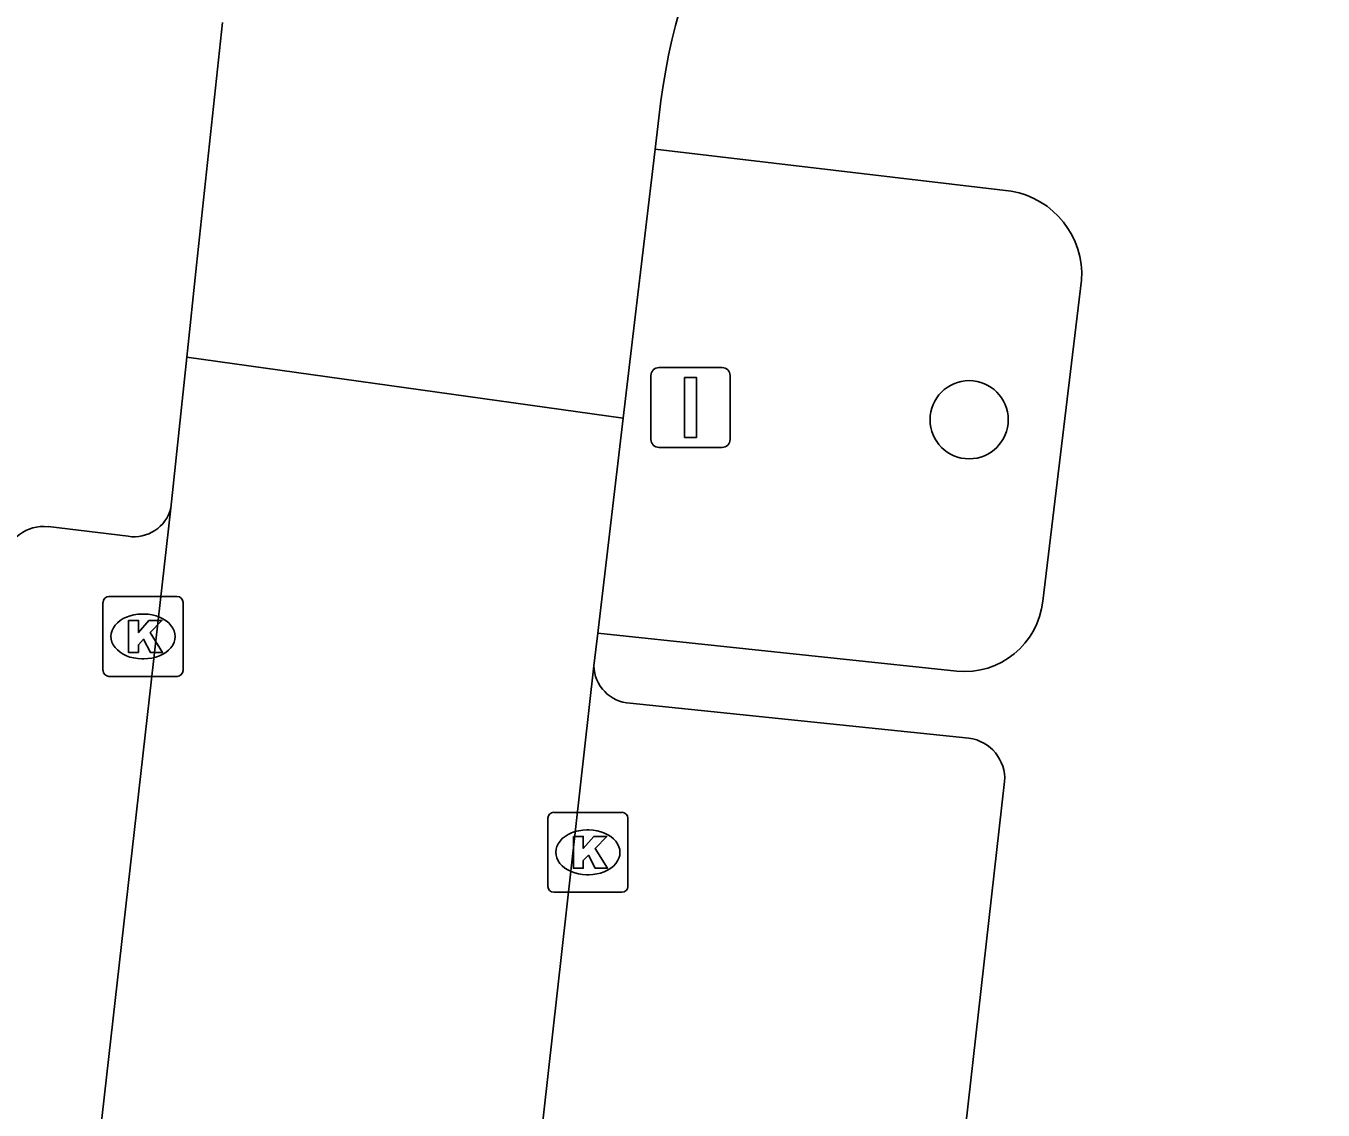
# Model space of a CAD drawing. Extents: x 162026 to 163499, y 387297 to 388169.
# Drawn here: x 162266.76 to 162282.98, y 387635.3 to 387648.86 of the extents above; entities that cross this region are included whole.
import ezdxf

# ---------------------------------------------------------------- set-up
doc = ezdxf.new("R2010")
doc.units = 0
for name, color, linetype in [('IMGEO_Boom', 7, 'Continuous'), ('IMGEO_Kolk', 7, 'Continuous'), ('IMGEO_Rijbaan_lokaal_gesloten', 7, 'Continuous'), ('IMGEO_Verkeersbordpaal', 7, 'Continuous'), ('IMGEO_Voetpad_open', 7, 'Continuous')]:
    doc.layers.add(name, color=color, linetype=linetype)

msp = doc.modelspace()

# ---------------------------------------------------------------- linework, layer by layer
at = {"layer": 'IMGEO_Boom'}
msp.add_circle((162278.556, 387643.936), 0.489, dxfattribs=at)
at = {"layer": 'IMGEO_Kolk'}
for p, q in [((162267.724, 387640.799), (162267.724, 387641.651)), ((162267.799, 387641.725), (162268.651, 387641.725)), ((162268.725, 387641.651), (162268.725, 387640.799)), ((162268.212, 387641.505), (162268.237, 387641.505)), ((162268.235, 387640.945), (162268.21, 387640.945)), ((162268.651, 387640.725), (162267.799, 387640.725)), ((162273.362, 387639.024), (162274.214, 387639.024)), ((162273.287, 387638.098), (162273.287, 387638.95)), ((162274.288, 387638.95), (162274.288, 387638.098)), ((162273.775, 387638.804), (162273.8, 387638.804)), ((162273.798, 387638.244), (162273.773, 387638.244)), ((162274.214, 387638.024), (162273.362, 387638.024))]:
    msp.add_line(p, q, dxfattribs=at)
for points in [[(162267.724, 387640.799), (162267.724, 387641.651)], [(162267.799, 387641.725), (162268.651, 387641.725)], [(162268.725, 387641.651), (162268.725, 387640.799)], [(162268.045, 387641.425), (162268.168, 387641.425), (162268.168, 387641.274), (162268.298, 387641.425), (162268.462, 387641.425), (162268.316, 387641.274), (162268.469, 387641.025), (162268.317, 387641.025), (162268.232, 387641.189), (162268.168, 387641.122), (162268.168, 387641.025), (162268.045, 387641.025), (162268.045, 387641.425)], [(162268.651, 387640.725), (162267.799, 387640.725)], [(162273.362, 387639.024), (162274.214, 387639.024)], [(162273.287, 387638.098), (162273.287, 387638.95)], [(162274.288, 387638.95), (162274.288, 387638.098)], [(162273.608, 387638.724), (162273.731, 387638.724), (162273.731, 387638.573), (162273.861, 387638.724), (162274.025, 387638.724), (162273.879, 387638.573), (162274.032, 387638.324), (162273.88, 387638.324), (162273.795, 387638.488), (162273.731, 387638.421), (162273.731, 387638.324), (162273.608, 387638.324), (162273.608, 387638.724)], [(162274.214, 387638.024), (162273.362, 387638.024)]]:
    msp.add_lwpolyline(points, dxfattribs=at)
for centre, start, end in [((162267.801, 387641.649), 91.552, 178.448), ((162267.801, 387641.649), 91.552, 178.448), ((162268.649, 387641.649), 1.552, 88.448), ((162268.649, 387641.649), 1.552, 88.448), ((162267.801, 387640.801), 181.552, 268.448), ((162267.801, 387640.801), 181.552, 268.448), ((162268.649, 387640.801), 271.552, 358.448), ((162268.649, 387640.801), 271.552, 358.448), ((162273.364, 387638.948), 91.552, 178.448), ((162273.364, 387638.948), 91.552, 178.448), ((162274.212, 387638.948), 1.552, 88.448), ((162274.212, 387638.948), 1.552, 88.448), ((162273.364, 387638.1), 181.552, 268.448), ((162273.364, 387638.1), 181.552, 268.448), ((162274.212, 387638.1), 271.552, 358.448), ((162274.212, 387638.1), 271.552, 358.448)]:
    msp.add_arc(centre, 0.0765, start, end, dxfattribs=at)
for centre, major_axis, ratio, start_param, end_param in [((162268.211, 387641.225), (-0.387, 0.002), 0.722429, 4.712389, 7.853982), ((162268.236, 387641.225), (-0.39, 0.002), 0.717154, 1.570796, 4.712389), ((162273.774, 387638.524), (-0.387, 0.002), 0.722429, 4.712389, 7.853982), ((162273.799, 387638.524), (-0.39, 0.002), 0.717154, 1.570796, 4.712389)]:
    msp.add_ellipse(centre, major_axis=major_axis, ratio=ratio, start_param=start_param, end_param=end_param, dxfattribs=at)
at = {"layer": 'IMGEO_Rijbaan_lokaal_gesloten'}
for points in [[(162269.219, 387648.906), (162268.895, 387645.868), (162268.773, 387644.721)], [(162274.63, 387647.322), (162274.702, 387647.926)], [(162274.23, 387643.955), (162274.373, 387645.153), (162274.63, 387647.322)], [(162268.773, 387644.721), (162268.572, 387642.831)], [(162268.773, 387644.721), (162274.23, 387643.955)], [(162273.911, 387641.266), (162274.23, 387643.955)], [(162268.572, 387642.831), (162265.536, 387616.015), (162261.972, 387584.295)], [(162273.862, 387640.857), (162273.911, 387641.266)], [(162272.661, 387630.134), (162273.862, 387640.857)]]:
    msp.add_lwpolyline(points, dxfattribs=at)
msp.add_arc((162282.62, 387646.887), 7.986, 87.3992, 172.5216, dxfattribs=at)
at = {"layer": 'IMGEO_Verkeersbordpaal'}
for p, q in [((162274.677, 387644.589), (162275.467, 387644.589)), ((162275.467, 387644.589), (162274.677, 387644.589)), ((162274.577, 387643.689), (162274.577, 387644.489)), ((162274.577, 387644.489), (162274.577, 387643.689)), ((162275.567, 387644.489), (162275.567, 387643.689)), ((162275.567, 387643.689), (162275.567, 387644.489)), ((162275.467, 387643.589), (162274.677, 387643.589)), ((162274.677, 387643.589), (162275.467, 387643.589))]:
    msp.add_line(p, q, dxfattribs=at)
msp.add_lwpolyline([(162274.997, 387644.464), (162275.147, 387644.464), (162275.147, 387643.714), (162274.997, 387643.714), (162274.997, 387644.464)], dxfattribs=at)
for centre, start, end in [((162274.677, 387644.489), 90, 180), ((162274.677, 387644.489), 90, 180), ((162275.467, 387644.489), 0, 90), ((162275.467, 387644.489), 360, 90), ((162274.677, 387643.689), 180, 270), ((162274.677, 387643.689), 180, 270), ((162275.467, 387643.689), 270, 0), ((162275.467, 387643.689), 270, 0)]:
    msp.add_arc(centre, 0.1, start, end, dxfattribs=at)
at = {"layer": 'IMGEO_Voetpad_open'}
for points in [[(162274.63, 387647.322), (162279.082, 387646.797)], [(162279.963, 387645.682), (162279.476, 387641.667)], [(162267.037, 387642.599), (162268.038, 387642.478)], [(162278.403, 387640.79), (162273.911, 387641.266)], [(162274.317, 387640.39), (162278.553, 387639.951)], [(162279, 387639.409), (162277.988, 387630.458)]]:
    msp.add_lwpolyline(points, dxfattribs=at)
for centre, radius, start, end in [((162278.898, 387645.746), 1.067, 356.55, 80.077), ((162268.114, 387642.943), 0.471, 260.6565, 346.2768), ((162266.983, 387642.095), 0.506, 83.8381, 169.9349), ((162278.498, 387641.769), 0.983, 264.4496, 354.0711), ((162274.343, 387640.87), 0.481, 181.5651, 266.9435), ((162278.49, 387639.444), 0.511, 356.09, 82.9364)]:
    msp.add_arc(centre, radius, start, end, dxfattribs=at)

doc.saveas('drawing.dxf')
